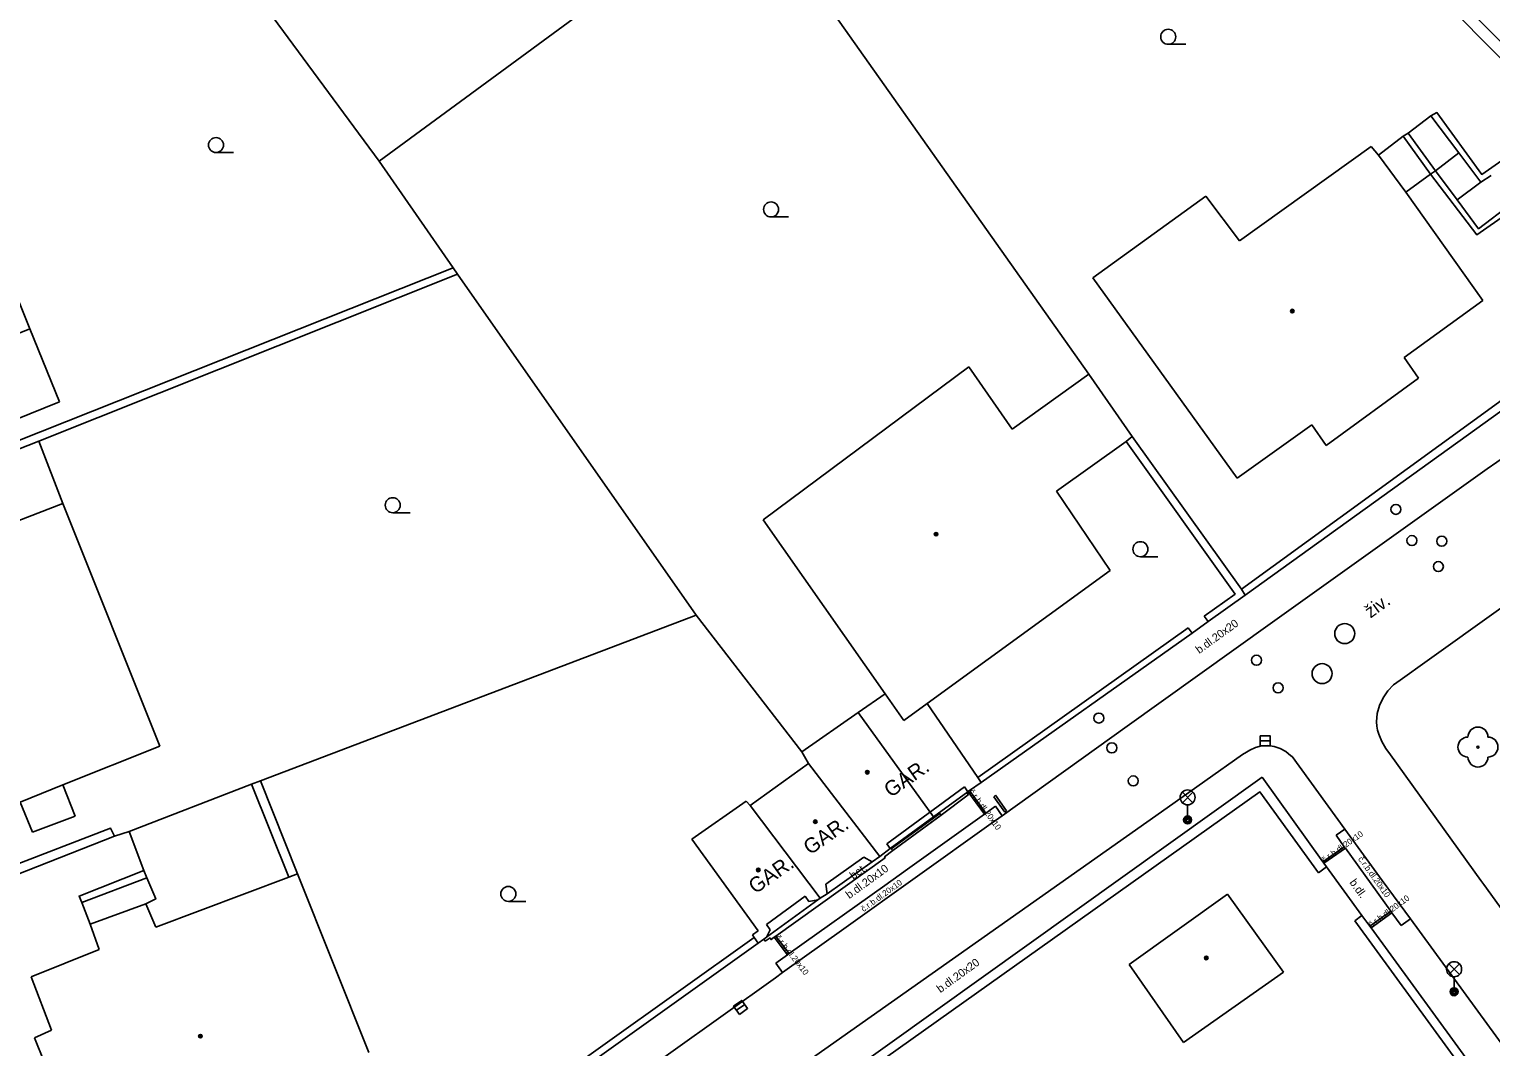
# Model space of a CAD drawing. Extents: x -600391 to -599491, y -1160176 to -1159402.
# Drawn here: x -599795.1 to -599722.1, y -1160114.6 to -1160063.7 of the extents above; entities that cross this region are included whole.
import ezdxf

# ---------------------------------------------------------------- set-up
doc = ezdxf.new("R2010")
doc.units = 0
for name, color, linetype in [('Level 10', 7, 'Continuous'), ('Level 11', 7, 'Continuous'), ('Level 22', 7, 'Continuous'), ('Level 24', 7, 'Continuous'), ('Level 27', 7, 'Continuous'), ('Level 28', 7, 'Continuous'), ('Level 33', 7, 'Continuous'), ('Level 36', 7, 'Continuous'), ('Level 39', 7, 'Continuous'), ('Level 40', 7, 'Continuous'), ('Level 41', 7, 'Continuous'), ('Level 5', 7, 'Continuous'), ('Level 6', 7, 'Continuous'), ('Level 7', 7, 'Continuous'), ('Level 8', 7, 'Continuous')]:
    doc.layers.add(name, color=color, linetype=linetype)

msp = doc.modelspace()

# ---------------------------------------------------------------- linework, layer by layer
at = {"layer": 'Level 10'}
for points in [[(-599721.28, -1160085.04), (-599722.25, -1160085.71), (-599733.09, -1160093.45), (-599740.24, -1160098.57), (-599746.49, -1160103.04), (-599747.04, -1160103.43), (-599754.4, -1160108.7), (-599757.46, -1160110.88), (-599757.82, -1160111.14), (-599776.13, -1160124.21), (-599780.19, -1160127.11)], [(-599726.59, -1160096.26), (-599725.25, -1160095.3), (-599718.23, -1160090.28), (-599717.8, -1160089.97)], [(-599727.45, -1160097.15), (-599727.22, -1160096.8), (-599726.93, -1160096.5), (-599726.59, -1160096.26)], [(-599727.78, -1160098.35), (-599727.74, -1160097.93), (-599727.63, -1160097.53), (-599727.45, -1160097.15)], [(-599727.67, -1160098.97), (-599727.73, -1160098.77), (-599727.76, -1160098.56), (-599727.78, -1160098.35)], [(-599727.08, -1160100), (-599727.31, -1160099.68), (-599727.51, -1160099.33), (-599727.67, -1160098.97)], [(-599734.47, -1160099.98), (-599734.28, -1160099.87)], [(-599734.28, -1160099.87), (-599734.11, -1160099.77), (-599733.83, -1160099.63), (-599733.53, -1160099.55), (-599733.21, -1160099.53), (-599732.9, -1160099.58), (-599732.6, -1160099.69), (-599732.31, -1160099.84), (-599732.06, -1160100.04), (-599731.99, -1160100.08)], [(-599777.75, -1160130.61), (-599775.02, -1160128.67), (-599774.49, -1160128.29), (-599773.66, -1160127.69), (-599770.94, -1160125.75), (-599770.5, -1160125.44), (-599764.78, -1160121.35), (-599738.24, -1160102.64), (-599734.47, -1160099.98)], [(-599731.99, -1160100.08), (-599729.36, -1160103.71)], [(-599705.96, -1160129.24), (-599714.79, -1160117.04), (-599722.41, -1160106.48), (-599722.56, -1160106.28), (-599727.08, -1160100)], [(-599729.36, -1160103.71), (-599727.49, -1160106.28), (-599726.09, -1160108.2), (-599720.65, -1160115.64), (-599705.17, -1160137.22)]]:
    msp.add_lwpolyline(points, dxfattribs=at)
at = {"layer": 'Level 11'}
for points in [[(-599733.77, -1160052.38), (-599733.74, -1160052.41), (-599729.76, -1160056.14), (-599721.09, -1160064.85), (-599718.87, -1160067.56), (-599715.15, -1160072.82), (-599715.08, -1160072.91), (-599713.54, -1160075.09), (-599713.49, -1160075.18), (-599712.68, -1160076.43)], [(-599734.16, -1160052.78), (-599730.14, -1160056.55), (-599721.55, -1160065.21), (-599718.73, -1160068.65), (-599717.61, -1160070.02)], [(-599759.24, -1160056.81), (-599777.63, -1160070.32)], [(-599759.24, -1160056.81), (-599742.15, -1160080.97)], [(-599777.63, -1160070.32), (-599785.97, -1160058.99)], [(-599726.2, -1160068.93), (-599725.06, -1160068.06)], [(-599725.06, -1160068.06), (-599724.76, -1160067.9), (-599722.52, -1160070.99), (-599719.85, -1160069.13), (-599719.67, -1160069.33)], [(-599725.06, -1160068.06), (-599723.66, -1160069.91)], [(-599727.68, -1160070.02), (-599726.45, -1160069.08)], [(-599726.45, -1160069.08), (-599726.2, -1160068.93)], [(-599726.45, -1160069.08), (-599725.09, -1160070.98)], [(-599724.84, -1160070.81), (-599726.2, -1160068.93)], [(-599724.84, -1160070.81), (-599723.66, -1160069.91)], [(-599723.66, -1160069.91), (-599722.56, -1160071.37)], [(-599777.63, -1160070.32), (-599773.93, -1160075.65)], [(-599725.09, -1160070.98), (-599726.32, -1160071.88)], [(-599725.09, -1160070.98), (-599724.84, -1160070.81)], [(-599718.46, -1160070.99), (-599722.76, -1160074.01), (-599725.09, -1160070.98)], [(-599723.75, -1160072.26), (-599724.84, -1160070.81)], [(-599723.75, -1160072.26), (-599722.56, -1160071.37)], [(-599722.56, -1160071.37), (-599722.05, -1160071.04)], [(-599721.07, -1160072.48), (-599722.68, -1160073.7), (-599723.75, -1160072.26)], [(-599773.93, -1160075.65), (-599773.71, -1160075.97)], [(-599773.71, -1160075.97), (-599761.78, -1160093.01)], [(-599740, -1160084.09), (-599734.53, -1160091.72)], [(-599734.53, -1160091.72), (-599734.34, -1160092.01)], [(-599761.78, -1160093.01), (-599756.51, -1160099.85)], [(-599753.68, -1160097.88), (-599749.92, -1160103.1)], [(-599783.55, -1160101.29), (-599781.7, -1160105.94)], [(-599793.43, -1160101.5), (-599792.82, -1160103.07)], [(-599784, -1160101.46), (-599782.14, -1160106.12)], [(-599748.21, -1160101.84), (-599748.18, -1160101.88), (-599748.22, -1160101.93), (-599748.19, -1160102), (-599749.54, -1160103.02), (-599751.96, -1160104.78)], [(-599748.2, -1160101.83), (-599747.38, -1160102.97)], [(-599748.12, -1160101.78), (-599747.3, -1160102.91)], [(-599794.95, -1160103.87), (-599795.57, -1160102.36)], [(-599751.22, -1160105.72), (-599747.38, -1160102.97), (-599747.3, -1160102.91), (-599746.82, -1160102.57)], [(-599746.49, -1160103.04), (-599746.82, -1160102.57)], [(-599792.82, -1160103.07), (-599794.95, -1160103.87)], [(-599751.96, -1160104.78), (-599749.83, -1160103.23), (-599749.54, -1160103.02)], [(-599789.38, -1160105.78), (-599790.12, -1160103.83)], [(-599729.36, -1160103.71), (-599729.8, -1160104.02)], [(-599729.8, -1160104.02), (-599729.39, -1160104.59), (-599729.33, -1160104.67), (-599727.07, -1160107.81), (-599727.01, -1160107.89), (-599726.55, -1160108.53)], [(-599751.96, -1160104.78), (-599752.37, -1160105.1), (-599752.34, -1160105.14), (-599757.8, -1160109.06), (-599757.88, -1160109.12), (-599758.04, -1160109.23), (-599758.09, -1160109.14)], [(-599729.39, -1160104.59), (-599730.47, -1160105.34)], [(-599730.41, -1160105.42), (-599729.33, -1160104.67)], [(-599789.38, -1160105.78), (-599792.62, -1160107.06), (-599792.48, -1160107.38)], [(-599789.23, -1160106.14), (-599789.38, -1160105.78)], [(-599757.8, -1160110.41), (-599757.21, -1160109.99), (-599757.13, -1160109.93), (-599752.36, -1160106.53), (-599751.22, -1160105.72)], [(-599789.23, -1160106.14), (-599792.48, -1160107.38)], [(-599789.29, -1160107.44), (-599788.79, -1160107.2), (-599789.23, -1160106.14)], [(-599792.48, -1160107.38), (-599792.07, -1160108.46)], [(-599727.07, -1160107.81), (-599728.11, -1160108.57)], [(-599728.05, -1160108.65), (-599727.01, -1160107.89)], [(-599726.09, -1160108.2), (-599726.55, -1160108.53)], [(-599758.4, -1160109.22), (-599758.34, -1160109.31)], [(-599758.34, -1160109.31), (-599758.09, -1160109.14)], [(-599757.88, -1160109.12), (-599757.21, -1160109.99)], [(-599757.8, -1160109.06), (-599757.13, -1160109.93)], [(-599757.46, -1160110.88), (-599757.8, -1160110.41)]]:
    msp.add_lwpolyline(points, dxfattribs=at)
at = {"layer": 'Level 22'}
msp.add_circle((-599722.71, -1160099.61), 0.05, dxfattribs=at)
for centre, start, end in [((-599723.21, -1160099.61), 90, 270), ((-599722.71, -1160099.11), 0, 180), ((-599722.21, -1160099.61), 270, 90), ((-599722.71, -1160100.11), 180, 0)]:
    msp.add_arc(centre, 0.5, start, end, dxfattribs=at)
at = {"layer": 'Level 24'}
for points in [[(-599746.91, -1160102.09), (-599746.82, -1160102.02)], [(-599746.36, -1160102.87), (-599746.91, -1160102.09)], [(-599746.82, -1160102.02), (-599746.27, -1160102.8)], [(-599746.27, -1160102.8), (-599746.36, -1160102.87)], [(-599749.61, -1160102.93), (-599752.03, -1160104.69)], [(-599749.54, -1160103.02), (-599749.61, -1160102.93)], [(-599752.03, -1160104.69), (-599751.96, -1160104.78)]]:
    msp.add_lwpolyline(points, dxfattribs=at)
at = {"layer": 'Level 27'}
for p, q in [((-599733.59, -1160099.3), (-599733.09, -1160099.3)), ((-599759.762, -1160112.768), (-599759.358, -1160112.472))]:
    msp.add_line(p, q, dxfattribs=at)
for points in [[(-599733.59, -1160099.55), (-599733.09, -1160099.55), (-599733.09, -1160099.05), (-599733.59, -1160099.05)], [(-599759.614, -1160112.969), (-599759.211, -1160112.674), (-599759.506, -1160112.271), (-599759.909, -1160112.566)]]:
    msp.add_lwpolyline(points, close=True, dxfattribs=at)
for centre in [(-599729.37, -1160093.94), (-599730.5, -1160095.94)]:
    msp.add_circle(centre, 0.5, dxfattribs=at)
at = {"layer": 'Level 28'}
for centre in [(-599726.81, -1160087.73), (-599726.01, -1160089.29), (-599724.52, -1160089.32), (-599724.69, -1160090.59), (-599733.78, -1160095.27), (-599732.7, -1160096.65), (-599741.66, -1160098.16), (-599741.01, -1160099.65), (-599739.94, -1160101.3)]:
    msp.add_circle(centre, 0.25, dxfattribs=at)
at = {"layer": 'Level 33'}
for p, q in [((-599737.485, -1160102.39), (-599736.955, -1160101.86)), ((-599737.485, -1160101.86), (-599736.955, -1160102.39)), ((-599737.22, -1160102.5), (-599737.22, -1160103.25)), ((-599724.165, -1160110.98), (-599723.635, -1160110.45)), ((-599724.165, -1160110.45), (-599723.635, -1160110.98)), ((-599723.9, -1160111.09), (-599723.9, -1160111.84))]:
    msp.add_line(p, q, dxfattribs=at)
for centre, radius in [((-599737.22, -1160102.125), 0.375), ((-599737.22, -1160103.25), 0.2), ((-599737.22, -1160103.25), 0.145), ((-599737.22, -1160103.25), 0.0876), ((-599723.9, -1160110.715), 0.375), ((-599723.9, -1160111.84), 0.2), ((-599723.9, -1160111.84), 0.145), ((-599723.9, -1160111.84), 0.0876)]:
    msp.add_circle(centre, radius, dxfattribs=at)
at = {"layer": 'Level 36'}
for p, q in [((-599738.19, -1160064.485), (-599737.315, -1160064.485)), ((-599785.78, -1160069.895), (-599784.905, -1160069.895)), ((-599758.04, -1160073.115), (-599757.165, -1160073.115)), ((-599776.95, -1160087.895), (-599776.075, -1160087.895)), ((-599739.58, -1160090.095), (-599738.705, -1160090.095)), ((-599771.17, -1160107.325), (-599770.295, -1160107.325))]:
    msp.add_line(p, q, dxfattribs=at)
for centre in [(-599738.19, -1160064.11), (-599785.78, -1160069.52), (-599758.04, -1160072.74), (-599776.95, -1160087.52), (-599739.58, -1160089.72), (-599771.17, -1160106.95)]:
    msp.add_circle(centre, 0.375, dxfattribs=at)
at = {"layer": 'Level 39'}
for centre, radius in [((-599731.99, -1160077.82), 0.09), ((-599731.99, -1160077.82), 0.0398), ((-599749.79, -1160088.97), 0.09), ((-599749.79, -1160088.97), 0.0398), ((-599753.23, -1160100.87), 0.09), ((-599753.23, -1160100.87), 0.0398), ((-599755.83, -1160103.34), 0.09), ((-599755.83, -1160103.34), 0.0398), ((-599758.68, -1160105.75), 0.09), ((-599758.68, -1160105.75), 0.0398), ((-599736.29, -1160110.15), 0.09), ((-599736.29, -1160110.15), 0.0398), ((-599786.56, -1160114.06), 0.09), ((-599786.56, -1160114.06), 0.0398)]:
    msp.add_circle(centre, radius, dxfattribs=at)
at = {"layer": 'Level 5'}
for points in [[(-599798.92, -1160069.16), (-599795.08, -1160078.71)], [(-599734.63, -1160074.3), (-599728.04, -1160069.6)], [(-599728.04, -1160069.6), (-599727.68, -1160070.02)], [(-599727.68, -1160070.02), (-599726.32, -1160071.88)], [(-599741.95, -1160076.16), (-599736.31, -1160072.07)], [(-599736.31, -1160072.07), (-599734.63, -1160074.3)], [(-599726.32, -1160071.88), (-599722.46, -1160077.29)], [(-599734.74, -1160086.17), (-599741.95, -1160076.16)], [(-599722.46, -1160077.29), (-599726.39, -1160080.14)], [(-599795.08, -1160078.71), (-599801.65, -1160081.34)], [(-599795.08, -1160078.71), (-599793.61, -1160082.36)], [(-599726.39, -1160080.14), (-599725.68, -1160081.17)], [(-599758.43, -1160088.25), (-599748.16, -1160080.61)], [(-599748.16, -1160080.61), (-599745.99, -1160083.72)], [(-599745.99, -1160083.72), (-599742.15, -1160080.97)], [(-599742.15, -1160080.97), (-599740, -1160084.09)], [(-599725.68, -1160081.17), (-599730.29, -1160084.53)], [(-599793.61, -1160082.36), (-599798.94, -1160084.5)], [(-599731.01, -1160083.51), (-599734.74, -1160086.17)], [(-599730.29, -1160084.53), (-599731.01, -1160083.51)], [(-599803.37, -1160087.75), (-599794.63, -1160084.32)], [(-599794.63, -1160084.32), (-599793.44, -1160087.44)], [(-599740.29, -1160084.33), (-599743.77, -1160086.82)], [(-599740, -1160084.09), (-599740.29, -1160084.33)], [(-599793.44, -1160087.44), (-599798.53, -1160089.41)], [(-599793.44, -1160087.44), (-599788.58, -1160099.57)], [(-599743.77, -1160086.82), (-599741.09, -1160090.78)], [(-599752.33, -1160096.95), (-599758.43, -1160088.25)], [(-599741.09, -1160090.78), (-599750.23, -1160097.44)], [(-599753.68, -1160097.88), (-599752.33, -1160096.95)], [(-599752.33, -1160096.95), (-599751.4, -1160098.29)], [(-599751.4, -1160098.29), (-599750.23, -1160097.44)], [(-599750.23, -1160097.44), (-599747.71, -1160101.13), (-599747.54, -1160101.38)], [(-599756.51, -1160099.85), (-599753.68, -1160097.88)], [(-599788.58, -1160099.57), (-599793.43, -1160101.5)], [(-599756.17, -1160100.43), (-599756.51, -1160099.85)], [(-599759.08, -1160102.53), (-599756.17, -1160100.43)], [(-599756.17, -1160100.43), (-599752.61, -1160105.08)], [(-599748.21, -1160101.84), (-599748.2, -1160101.83), (-599748.12, -1160101.78), (-599747.54, -1160101.38)], [(-599793.43, -1160101.5), (-599795.57, -1160102.36)], [(-599748.38, -1160101.59), (-599752.26, -1160104.44)], [(-599752.08, -1160104.68), (-599749.92, -1160103.1), (-599748.21, -1160101.84)], [(-599748.38, -1160101.59), (-599748.21, -1160101.84)], [(-599762, -1160104.22), (-599759.28, -1160102.31)], [(-599759.28, -1160102.31), (-599759.08, -1160102.53)], [(-599759.08, -1160102.53), (-599755.58, -1160107.16)], [(-599762, -1160104.22), (-599758.69, -1160108.8)], [(-599752.61, -1160105.08), (-599752.08, -1160104.68)], [(-599752.26, -1160104.44), (-599752.08, -1160104.68)], [(-599755.31, -1160106.46), (-599753.4, -1160105.11)], [(-599755.24, -1160106.94), (-599752.99, -1160105.35), (-599752.61, -1160105.08)], [(-599752.99, -1160105.35), (-599753.4, -1160105.11)], [(-599788.79, -1160108.61), (-599782.14, -1160106.12)], [(-599782.14, -1160106.12), (-599781.7, -1160105.94)], [(-599781.7, -1160105.94), (-599778.14, -1160114.87)], [(-599755.24, -1160106.94), (-599755.31, -1160106.46)], [(-599758.27, -1160108.48), (-599756.34, -1160107.07)], [(-599758.26, -1160109.12), (-599755.7, -1160107.24)], [(-599756.34, -1160107.07), (-599756.15, -1160107.33)], [(-599756.15, -1160107.33), (-599755.7, -1160107.24)], [(-599755.7, -1160107.24), (-599755.58, -1160107.16), (-599755.24, -1160106.94)], [(-599740.15, -1160110.48), (-599735.22, -1160106.97)], [(-599735.22, -1160106.97), (-599732.43, -1160110.86)], [(-599792.07, -1160108.46), (-599789.29, -1160107.44)], [(-599789.29, -1160107.44), (-599788.79, -1160108.61)], [(-599791.62, -1160109.73), (-599792.07, -1160108.46)], [(-599758.08, -1160108.74), (-599758.27, -1160108.48)], [(-599758.69, -1160108.8), (-599758.97, -1160109)], [(-599758.97, -1160109), (-599758.88, -1160109.13), (-599758.68, -1160109.41)], [(-599758.68, -1160109.41), (-599758.4, -1160109.22), (-599758.26, -1160109.12)], [(-599758.26, -1160109.12), (-599758.08, -1160108.74)], [(-599795.01, -1160111.09), (-599791.62, -1160109.73)], [(-599737.42, -1160114.37), (-599740.15, -1160110.48)], [(-599732.43, -1160110.86), (-599737.42, -1160114.37)], [(-599794, -1160113.76), (-599795.01, -1160111.09)], [(-599794.85, -1160114.15), (-599794, -1160113.76)], [(-599793.41, -1160117.75), (-599794.85, -1160114.15)]]:
    msp.add_lwpolyline(points, dxfattribs=at)
at = {"layer": 'Level 6'}
for points in [[(-599748.38, -1160101.59), (-599752.26, -1160104.44)], [(-599755.31, -1160106.46), (-599753.4, -1160105.11)], [(-599758.27, -1160108.48), (-599756.34, -1160107.07)]]:
    msp.add_lwpolyline(points, dxfattribs=at)
at = {"layer": 'Level 7'}
for points in [[(-599773.93, -1160075.65), (-599808.7, -1160089.47), (-599816.07, -1160071.2)], [(-599773.71, -1160075.97), (-599794.63, -1160084.32)], [(-599719.74, -1160080.98), (-599734.53, -1160091.72)], [(-599719.49, -1160081.32), (-599722.358, -1160083.39), (-599734.34, -1160092.01)], [(-599736.39, -1160093.06), (-599734.85, -1160091.96), (-599740.29, -1160084.33)], [(-599790.85, -1160104.06), (-599791.06, -1160103.66), (-599801.43, -1160107.66), (-599808.6, -1160089.77)], [(-599734.34, -1160092.01), (-599736.19, -1160093.34)], [(-599761.78, -1160093.01), (-599783.55, -1160101.29)], [(-599736.39, -1160093.06), (-599736.19, -1160093.34)], [(-599747.71, -1160101.13), (-599737.2, -1160093.65)], [(-599737, -1160093.92), (-599747.54, -1160101.38)], [(-599737, -1160093.92), (-599737.2, -1160093.65)], [(-599783.55, -1160101.29), (-599784, -1160101.46)], [(-599733.5, -1160101.12), (-599763.87, -1160122.84)], [(-599733.5, -1160101.12), (-599730.47, -1160105.34), (-599730.41, -1160105.42), (-599730.28, -1160105.6)], [(-599784, -1160101.46), (-599790.12, -1160103.83)], [(-599752.96, -1160115.59), (-599733.61, -1160101.85), (-599730.68, -1160105.9)], [(-599790.85, -1160104.06), (-599801.24, -1160108.15)], [(-599790.12, -1160103.83), (-599790.85, -1160104.06)], [(-599730.28, -1160105.6), (-599730.68, -1160105.9)], [(-599728.87, -1160108.3), (-599728.51, -1160108.03), (-599728.11, -1160108.57), (-599728.05, -1160108.65), (-599722.74, -1160115.94), (-599723.1, -1160116.21)], [(-599723.1, -1160116.21), (-599728.87, -1160108.3)], [(-599758.88, -1160109.13), (-599781.57, -1160125.33)], [(-599758.68, -1160109.41), (-599781.43, -1160125.65)]]:
    msp.add_lwpolyline(points, dxfattribs=at)
at = {"layer": 'Level 8'}
for points in [[(-599737, -1160093.92), (-599736.19, -1160093.34)], [(-599730.28, -1160105.6), (-599728.51, -1160108.03)]]:
    msp.add_lwpolyline(points, dxfattribs=at)

# ---------------------------------------------------------------- texts
at = {"layer": 'Level 40'}
for s, height, rotation, p in [('živ.', 0.65, 35.88537, (-599728.08, -1160093.19)), ('b.dl.20x20', 0.4, 35.88537, (-599736.64, -1160094.96)), ('č.r.b.dl.20x10', 0.3, 306, (-599748.17, -1160101.84)), ('č.r.b.dl.20x10', 0.3, 35, (-599730.39, -1160105.4)), ('č.r.b.dl.20x10', 0.3, 305.74029, (-599728.72, -1160105.21)), ('b.dl.20x10', 0.4, 35.88537, (-599754.13, -1160107.21)), ('bet.', 0.4, 35.88537, (-599753.93, -1160106.25)), ('č.r.b.dl.20x10', 0.3, 35.88537, (-599753.41, -1160107.86)), ('b.dl.', 0.4, 305.74029, (-599729.15, -1160106.38)), ('č.r.b.dl.20x10', 0.3, 36, (-599728.05, -1160108.64)), ('č.r.b.dl.20x10', 0.3, 308, (-599757.85, -1160109.14)), ('b.dl.20x20', 0.4, 35.88537, (-599749.58, -1160111.91))]:
    msp.add_text(s, height=height, rotation=rotation, dxfattribs=at).set_placement(p)
at = {"layer": 'Level 41'}
for p in [(-599752.06, -1160102.16), (-599756.09, -1160105.03), (-599758.83, -1160106.98)]:
    msp.add_text('GAR.', height=0.75, rotation=35.09748, dxfattribs=at).set_placement(p)

doc.saveas('drawing.dxf')
